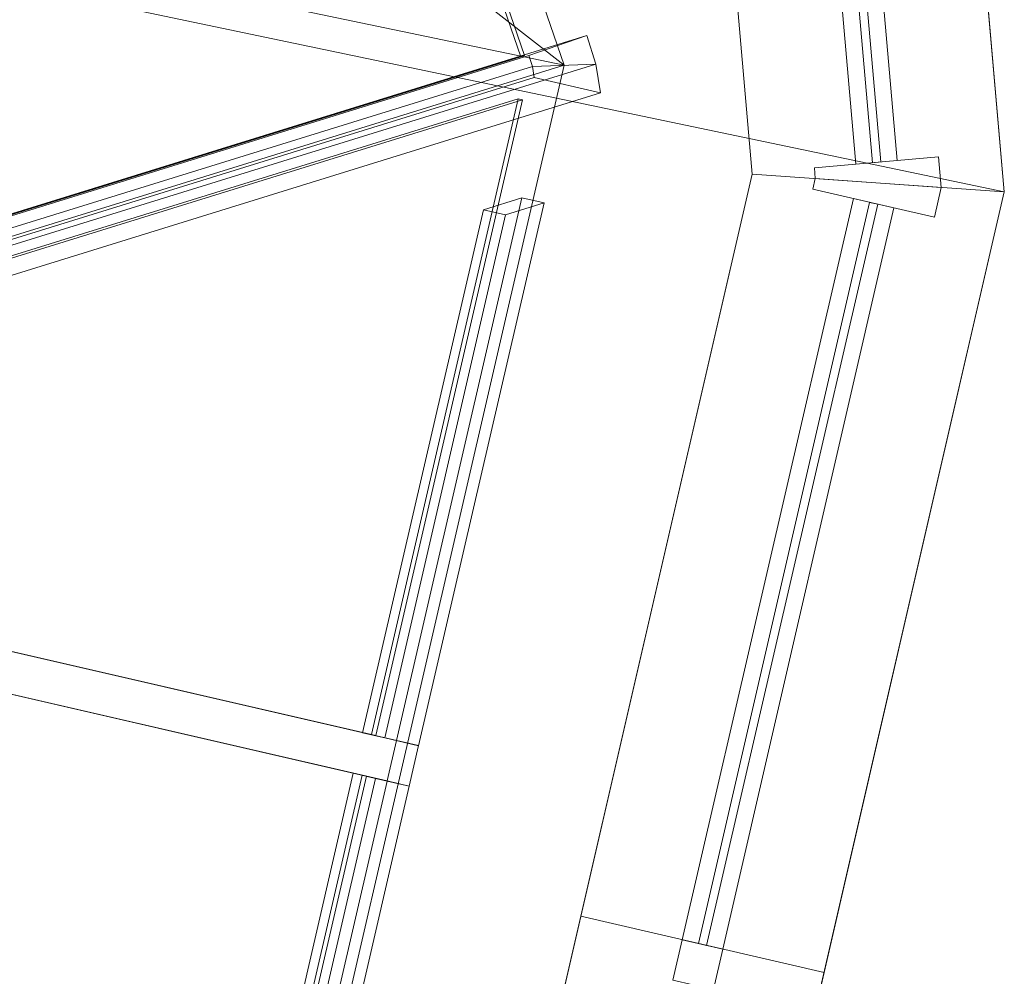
# Model space of a CAD drawing. Header units: millimetres. Extents: x -430348 to -225823, y -86243 to 5084.
# Tile 873 of 1056: x -314118 to -312934, y -59612 to -58461. Entities that reach past the tile are written whole.
import ezdxf

# ---------------------------------------------------------------- set-up
doc = ezdxf.new("R2010")
doc.units = ezdxf.units.MM
for name, color, linetype, lineweight in [('A-GENM', 13, 'Continuous', 9), ('A-GLAZ-CURT', 52, 'Continuous', 9), ('A-GLAZ-CWMG', 51, 'Continuous', 9), ('A-ROOF', 132, 'Continuous', 9), ('A-WALL', 113, 'Continuous', 9)]:
    doc.layers.add(name, color=color, linetype=linetype, lineweight=lineweight)

# ---------------------------------------------------------------- blocks, each defined once
blk = doc.blocks.new('Roofs 16 - Roofs 6-559454-_3D_ Copy 1')
at = {"layer": 'A-GENM'}
mesh = blk.add_polyface(dxfattribs=at)
corners = [(-317061.5, -60571.5, 62170), (-316443.7, -57895.2, 62170), (-315917.3, -57368.9, 62170), (-315212.2, -57153.3, 62170), (-314180.9, -57391.4, 62170), (-313694.2, -57845.2, 62170), (-313463.2, -58516.2, 62170), (-314095.7, -61256.2, 62170)]
mesh.append_faces([[corners[k] for k in face] for face in [(6, 3, 4, 5), (1, 6, 7, 0)]], dxfattribs={"vtx0": -1})
mesh.append_faces([[corners[k] for k in face] for face in [(1, 2, 3, 6)]], dxfattribs={"vtx2": -1, "vtx3": -1})
mesh = blk.add_polyface(dxfattribs=at)
corners = [(-313694.2, -57845.2, 62170), (-314180.9, -57391.4, 62170), (-315141.3, -59036.2, 63159.7)]
mesh.append_faces([[corners[k] for k in face] for face in [(0, 1, 2)]])
mesh = blk.add_polyface(dxfattribs=at)
corners = [(-313463.2, -58516.2, 62170), (-313694.2, -57845.2, 62170), (-315141.3, -59036.2, 63159.7)]
mesh.append_faces([[corners[k] for k in face] for face in [(0, 1, 2)]])
mesh = blk.add_polyface(dxfattribs=at)
corners = [(-314095.7, -61256.2, 62170), (-313463.2, -58516.2, 62170), (-315141.3, -59036.2, 63159.7), (-315574.9, -60914.7, 63159.7)]
mesh.append_faces([[corners[k] for k in face] for face in [(2, 3, 0, 1)]])
blk = doc.blocks.new('System Panel - Glazed-1637370-_3D_ Copy 1')
at = {"layer": 'A-GLAZ-CURT', "transparency": 33554471}
mesh = blk.add_polyface(dxfattribs=at)
corners = [(-392.4, 5), (392.4, 5, 1608.5), (392.4, 5)]
mesh.append_faces([[corners[k] for k in face] for face in [(2, 0, 1)]])
mesh = blk.add_polyface(dxfattribs=at)
corners = [(392.4, -5), (-392.4, -5), (-392.4, 5), (392.4, 5)]
mesh.append_faces([[corners[k] for k in face] for face in [(3, 0, 1, 2)]])
mesh = blk.add_polyface(dxfattribs=at)
corners = [(-392.4, -5), (392.4, -5, 1608.5), (392.4, 5, 1608.5), (-392.4, 5)]
mesh.append_faces([[corners[k] for k in face] for face in [(0, 1, 2, 3)]])
mesh = blk.add_polyface(dxfattribs=at)
corners = [(392.4, -5, 1608.5), (392.4, -5), (392.4, 5), (392.4, 5, 1608.5)]
mesh.append_faces([[corners[k] for k in face] for face in [(0, 1, 2, 3)]])
mesh = blk.add_polyface(dxfattribs=at)
corners = [(-392.4, -5), (392.4, -5), (392.4, -5, 1608.5)]
mesh.append_faces([[corners[k] for k in face] for face in [(0, 1, 2)]])
blk = doc.blocks.new('System Panel - Glazed-1637371-_3D_ Copy 1')
at = {"layer": 'A-GLAZ-CURT', "transparency": 33554471}
mesh = blk.add_polyface(dxfattribs=at)
corners = [(-333.5, 5), (282.2, 5, 1894.6), (333.5, 5)]
mesh.append_faces([[corners[k] for k in face] for face in [(2, 0, 1)]])
mesh = blk.add_polyface(dxfattribs=at)
corners = [(333.5, -5), (-333.5, -5), (-333.5, 5), (333.5, 5)]
mesh.append_faces([[corners[k] for k in face] for face in [(3, 0, 1, 2)]])
mesh = blk.add_polyface(dxfattribs=at)
corners = [(-333.5, -5), (282.2, -5, 1894.6), (282.2, 5, 1894.6), (-333.5, 5)]
mesh.append_faces([[corners[k] for k in face] for face in [(0, 1, 2, 3)]])
mesh = blk.add_polyface(dxfattribs=at)
corners = [(282.2, -5, 1894.6), (333.5, -5), (333.5, 5), (282.2, 5, 1894.6)]
mesh.append_faces([[corners[k] for k in face] for face in [(0, 1, 2, 3)]])
mesh = blk.add_polyface(dxfattribs=at)
corners = [(-333.5, -5), (333.5, -5), (282.2, -5, 1894.6)]
mesh.append_faces([[corners[k] for k in face] for face in [(0, 1, 2)]])
blk = doc.blocks.new('System Panel - Glazed-1637372-_3D_ Copy 1')
at = {"layer": 'A-GLAZ-CURT', "transparency": 33554471}
mesh = blk.add_polyface(dxfattribs=at)
corners = [(-286.9, 5), (74.8, 5, 1815.2), (286.9, 5)]
mesh.append_faces([[corners[k] for k in face] for face in [(2, 0, 1)]])
mesh = blk.add_polyface(dxfattribs=at)
corners = [(74.8, -5, 1815.2), (286.9, -5), (286.9, 5), (74.8, 5, 1815.2)]
mesh.append_faces([[corners[k] for k in face] for face in [(0, 1, 2, 3)]])
mesh = blk.add_polyface(dxfattribs=at)
corners = [(-286.9, -5), (286.9, -5), (74.8, -5, 1815.2)]
mesh.append_faces([[corners[k] for k in face] for face in [(0, 1, 2)]])
blk = doc.blocks.new('Rectangular Mullion - 50mm x 50mm-555647-_3D_ Copy 1')
at = {"layer": 'A-GLAZ-CWMG'}
mesh = blk.add_polyface(dxfattribs=at)
corners = [(0, 25, -709.7), (0, -25, -709.7), (-50, -25, -709.7), (-50, 25, -709.7)]
mesh.append_faces([[corners[k] for k in face] for face in [(0, 1, 2, 3)]])
mesh = blk.add_polyface(dxfattribs=at)
corners = [(-50, 25, -151.4), (0, 25, -150.1), (0, 25, -709.7), (-50, 25, -709.7)]
mesh.append_faces([[corners[k] for k in face] for face in [(0, 1, 2, 3)]])
mesh = blk.add_polyface(dxfattribs=at)
corners = [(-50, -25, -151.4), (-50, 25, -151.4), (-50, 25, -709.7), (-50, -25, -709.7)]
mesh.append_faces([[corners[k] for k in face] for face in [(3, 0, 1, 2)]])
mesh = blk.add_polyface(dxfattribs=at)
corners = [(0, 25, -150.1), (-50, 25, -151.4), (-50, -25, -151.4), (0, -25, -150.1)]
mesh.append_faces([[corners[k] for k in face] for face in [(1, 2, 3, 0)]])
mesh = blk.add_polyface(dxfattribs=at)
corners = [(0, 25, -150.1), (0, -25, -150.1), (0, -25, -709.7), (0, 25, -709.7)]
mesh.append_faces([[corners[k] for k in face] for face in [(0, 1, 2, 3)]])
mesh = blk.add_polyface(dxfattribs=at)
corners = [(0, -25, -150.1), (-50, -25, -151.4), (-50, -25, -709.7), (0, -25, -709.7)]
mesh.append_faces([[corners[k] for k in face] for face in [(3, 0, 1, 2)]])
blk = doc.blocks.new('Rectangular Mullion - 50mm x 50mm-340588-_3D_ Copy 1')
at = {"layer": 'A-GLAZ-CWMG'}
mesh = blk.add_polyface(dxfattribs=at)
corners = [(0, 25), (-50, 25), (-50, -25), (0, -25)]
mesh.append_faces([[corners[k] for k in face] for face in [(2, 3, 0, 1)]])
mesh = blk.add_polyface(dxfattribs=at)
corners = [(0, 25, -600), (0, -25, -600), (-50, -25, -600), (-50, 25, -600)]
mesh.append_faces([[corners[k] for k in face] for face in [(0, 1, 2, 3)]])
mesh = blk.add_polyface(dxfattribs=at)
corners = [(-50, 25), (0, 25), (0, 25, -600), (-50, 25, -600)]
mesh.append_faces([[corners[k] for k in face] for face in [(3, 0, 1, 2)]])
mesh = blk.add_polyface(dxfattribs=at)
corners = [(-50, -25), (-50, 25), (-50, 25, -600), (-50, -25, -600)]
mesh.append_faces([[corners[k] for k in face] for face in [(3, 0, 1, 2)]])
mesh = blk.add_polyface(dxfattribs=at)
corners = [(0, 25), (0, -25), (0, -25, -600), (0, 25, -600)]
mesh.append_faces([[corners[k] for k in face] for face in [(3, 0, 1, 2)]])
mesh = blk.add_polyface(dxfattribs=at)
corners = [(0, -25), (-50, -25), (-50, -25, -600), (0, -25, -600)]
mesh.append_faces([[corners[k] for k in face] for face in [(3, 0, 1, 2)]])
blk = doc.blocks.new('System Panel - Glazed-1637376-_3D_ Copy 1')
at = {"layer": 'A-GLAZ-CURT', "transparency": 33554471}
mesh = blk.add_polyface(dxfattribs=at)
corners = [(-300, 5), (-300, 5, 1711), (-299.4, 5, 1712.2), (300, 5, 1712.2), (300, 5)]
mesh.append_faces([[corners[k] for k in face] for face in [(1, 4, 0)]], dxfattribs={"vtx0": -1})
mesh.append_faces([[corners[k] for k in face] for face in [(3, 4, 1, 2)]], dxfattribs={"vtx1": -1})
mesh = blk.add_polyface(dxfattribs=at)
corners = [(300, -5), (-300, -5), (-300, 5), (300, 5)]
mesh.append_faces([[corners[k] for k in face] for face in [(0, 1, 2, 3)]])
mesh = blk.add_polyface(dxfattribs=at)
corners = [(-300, -5), (-300, -5, 1711), (-300, 5, 1711), (-300, 5)]
mesh.append_faces([[corners[k] for k in face] for face in [(3, 0, 1, 2)]])
mesh = blk.add_polyface(dxfattribs=at)
corners = [(-300, -5), (300, -5), (300, -5, 1712.2), (-299.4, -5, 1712.2), (-300, -5, 1711)]
mesh.append_faces([[corners[k] for k in face] for face in [(4, 0, 1), (2, 3, 4, 1)]], dxfattribs={"vtx2": -1})
blk = doc.blocks.new('Rectangular Mullion - 50mm x 50mm-555655-_3D_ Copy 1')
at = {"layer": 'A-GLAZ-CWMG'}
mesh = blk.add_polyface(dxfattribs=at)
corners = [(0, 25), (-50, 25), (-50, -25), (0, -25)]
mesh.append_faces([[corners[k] for k in face] for face in [(2, 3, 0, 1)]])
mesh = blk.add_polyface(dxfattribs=at)
corners = [(-50, 25), (0, 25), (0, 25, -670.1), (-50, 25, -645.7)]
mesh.append_faces([[corners[k] for k in face] for face in [(3, 0, 1, 2)]])
mesh = blk.add_polyface(dxfattribs=at)
corners = [(-50, -25), (-50, 25), (-50, 25, -645.7), (-50, -25, -645.7)]
mesh.append_faces([[corners[k] for k in face] for face in [(0, 1, 2, 3)]])
mesh = blk.add_polyface(dxfattribs=at)
corners = [(0, 25, -670.1), (0, -25, -670.1), (-50, -25, -645.7), (-50, 25, -645.7)]
mesh.append_faces([[corners[k] for k in face] for face in [(2, 3, 0, 1)]])
mesh = blk.add_polyface(dxfattribs=at)
corners = [(0, 25), (0, -25), (0, -25, -670.1), (0, 25, -670.1)]
mesh.append_faces([[corners[k] for k in face] for face in [(3, 0, 1, 2)]])
mesh = blk.add_polyface(dxfattribs=at)
corners = [(0, -25), (-50, -25), (-50, -25, -645.7), (0, -25, -670.1)]
mesh.append_faces([[corners[k] for k in face] for face in [(0, 1, 2, 3)]])
blk = doc.blocks.new('Rectangular Mullion - 50mm x 50mm-555658-_3D_ Copy 1')
at = {"layer": 'A-GLAZ-CWMG'}
mesh = blk.add_polyface(dxfattribs=at)
corners = [(25, 25, -1766.8), (25, -25, -1766.8), (-25, -25, -1766.8), (-25, 25, -1766.8)]
mesh.append_faces([[corners[k] for k in face] for face in [(0, 1, 2, 3)]])
mesh = blk.add_polyface(dxfattribs=at)
corners = [(-25, 25, -393.3), (25, 25, -290.8), (25, 25, -1766.8), (-25, 25, -1766.8)]
mesh.append_faces([[corners[k] for k in face] for face in [(0, 1, 2, 3)]])
mesh = blk.add_polyface(dxfattribs=at)
corners = [(-25, -25, -393.3), (-25, 25, -393.3), (-25, 25, -1766.8), (-25, -25, -1766.8)]
mesh.append_faces([[corners[k] for k in face] for face in [(3, 0, 1, 2)]])
mesh = blk.add_polyface(dxfattribs=at)
corners = [(25, 25, -290.8), (25, -25, -290.8), (25, -25, -1766.8), (25, 25, -1766.8)]
mesh.append_faces([[corners[k] for k in face] for face in [(3, 0, 1, 2)]])
mesh = blk.add_polyface(dxfattribs=at)
corners = [(25, -25, -290.8), (-25, -25, -393.3), (-25, -25, -1766.8), (25, -25, -1766.8)]
mesh.append_faces([[corners[k] for k in face] for face in [(3, 0, 1, 2)]])
blk = doc.blocks.new('Rectangular Mullion - 50mm x 50mm-555682-_3D_ Copy 1')
at = {"layer": 'A-GLAZ-CWMG'}
mesh = blk.add_polyface(dxfattribs=at)
corners = [(-50, 25, -641.7), (0, 25, -487.2), (0, 25, -2119.4), (-50, 25, -2063.3)]
mesh.append_faces([[corners[k] for k in face] for face in [(0, 1, 2, 3)]])
mesh = blk.add_polyface(dxfattribs=at)
corners = [(-50, -25, -641.7), (-50, 25, -641.7), (-50, 25, -2063.3), (-50, -25, -2063.3)]
mesh.append_faces([[corners[k] for k in face] for face in [(3, 0, 1, 2)]])
mesh = blk.add_polyface(dxfattribs=at)
corners = [(0, 25, -487.2), (0, -25, -487.2), (0, -25, -2119.4), (0, 25, -2119.4)]
mesh.append_faces([[corners[k] for k in face] for face in [(3, 0, 1, 2)]])
mesh = blk.add_polyface(dxfattribs=at)
corners = [(0, -25, -487.2), (-50, -25, -641.7), (-50, -25, -2063.3), (0, -25, -2119.4)]
mesh.append_faces([[corners[k] for k in face] for face in [(3, 0, 1, 2)]])
blk = doc.blocks.new('L Corner Mullion - L Mullion 1-555684-_3D_ Copy 1')
at = {"layer": 'A-GLAZ-CWMG'}
mesh = blk.add_polyface(dxfattribs=at)
corners = [(2.2, -79, -2016.4), (-11.1, -75, -2016.4), (-25, -75, -2016.4), (-25, 75, -2016.4), (11.1, 75, -2016.4), (45.6, 64.6, -2016.4)]
mesh.append_faces([[corners[k] for k in face] for face in [(1, 4, 5, 0)]], dxfattribs={"vtx0": -1})
mesh.append_faces([[corners[k] for k in face] for face in [(1, 2, 3, 4)]], dxfattribs={"vtx3": -1})
mesh = blk.add_polyface(dxfattribs=at)
corners = [(-25, 75), (11.1, 75), (11.1, 75, -2016.4), (-25, 75, -2016.4)]
mesh.append_faces([[corners[k] for k in face] for face in [(3, 0, 1, 2)]])
mesh = blk.add_polyface(dxfattribs=at)
corners = [(-25, -75), (-25, 75), (-25, 75, -2016.4), (-25, -75, -2016.4)]
mesh.append_faces([[corners[k] for k in face] for face in [(3, 0, 1, 2)]])
mesh = blk.add_polyface(dxfattribs=at)
corners = [(11.1, 75), (45.6, 64.6), (45.6, 64.6, -2016.4), (11.1, 75, -2016.4)]
mesh.append_faces([[corners[k] for k in face] for face in [(3, 0, 1, 2)]])
mesh = blk.add_polyface(dxfattribs=at)
corners = [(45.6, 64.6), (2.2, -79), (2.2, -79, -2016.4), (45.6, 64.6, -2016.4)]
mesh.append_faces([[corners[k] for k in face] for face in [(0, 1, 2, 3)]])
mesh = blk.add_polyface(dxfattribs=at)
corners = [(-11.1, -75), (-25, -75), (-25, -75, -2016.4), (-11.1, -75, -2016.4)]
mesh.append_faces([[corners[k] for k in face] for face in [(0, 1, 2, 3)]])
mesh = blk.add_polyface(dxfattribs=at)
corners = [(2.2, -79), (-11.1, -75), (-11.1, -75, -2016.4), (2.2, -79, -2016.4)]
mesh.append_faces([[corners[k] for k in face] for face in [(0, 1, 2, 3)]])
blk = doc.blocks.new('System Panel - Glazed-1638169-_3D_ Copy 1')
at = {"layer": 'A-GLAZ-CURT', "transparency": 33554471}
mesh = blk.add_polyface(dxfattribs=at)
corners = [(-425.7, 5), (-425.7, 5, 1350), (425.7, 5, 1350), (425.7, 5)]
mesh.append_faces([[corners[k] for k in face] for face in [(1, 2, 3, 0)]])
mesh = blk.add_polyface(dxfattribs=at)
corners = [(425.7, -5), (-425.7, -5), (-425.7, 5), (425.7, 5)]
mesh.append_faces([[corners[k] for k in face] for face in [(0, 1, 2, 3)]])
mesh = blk.add_polyface(dxfattribs=at)
corners = [(-425.7, -5, 1350), (425.7, -5, 1350), (425.7, 5, 1350), (-425.7, 5, 1350)]
mesh.append_faces([[corners[k] for k in face] for face in [(0, 1, 2, 3)]])
mesh = blk.add_polyface(dxfattribs=at)
corners = [(-425.7, -5), (-425.7, -5, 1350), (-425.7, 5, 1350), (-425.7, 5)]
mesh.append_faces([[corners[k] for k in face] for face in [(0, 1, 2, 3)]])
mesh = blk.add_polyface(dxfattribs=at)
corners = [(425.7, -5, 1350), (425.7, -5), (425.7, 5), (425.7, 5, 1350)]
mesh.append_faces([[corners[k] for k in face] for face in [(0, 1, 2, 3)]])
mesh = blk.add_polyface(dxfattribs=at)
corners = [(-425.7, -5), (425.7, -5), (425.7, -5, 1350), (-425.7, -5, 1350)]
mesh.append_faces([[corners[k] for k in face] for face in [(2, 3, 0, 1)]])
blk = doc.blocks.new('System Panel - Glazed-1637395-_3D_ Copy 1')
at = {"layer": 'A-GLAZ-CURT', "transparency": 33554471}
mesh = blk.add_polyface(dxfattribs=at)
corners = [(-457.5, 5), (-457.5, 5, 1350), (457.5, 5, 1350), (457.5, 5)]
mesh.append_faces([[corners[k] for k in face] for face in [(1, 2, 3, 0)]])
mesh = blk.add_polyface(dxfattribs=at)
corners = [(457.5, -5), (-457.5, -5), (-457.5, 5), (457.5, 5)]
mesh.append_faces([[corners[k] for k in face] for face in [(3, 0, 1, 2)]])
mesh = blk.add_polyface(dxfattribs=at)
corners = [(-457.5, -5, 1350), (457.5, -5, 1350), (457.5, 5, 1350), (-457.5, 5, 1350)]
mesh.append_faces([[corners[k] for k in face] for face in [(3, 0, 1, 2)]])
mesh = blk.add_polyface(dxfattribs=at)
corners = [(-457.5, -5), (-457.5, -5, 1350), (-457.5, 5, 1350), (-457.5, 5)]
mesh.append_faces([[corners[k] for k in face] for face in [(0, 1, 2, 3)]])
mesh = blk.add_polyface(dxfattribs=at)
corners = [(457.5, -5, 1350), (457.5, -5), (457.5, 5), (457.5, 5, 1350)]
mesh.append_faces([[corners[k] for k in face] for face in [(0, 1, 2, 3)]])
mesh = blk.add_polyface(dxfattribs=at)
corners = [(-457.5, -5), (457.5, -5), (457.5, -5, 1350), (-457.5, -5, 1350)]
mesh.append_faces([[corners[k] for k in face] for face in [(3, 0, 1, 2)]])
blk = doc.blocks.new('Rectangular Mullion - 50mm x 50mm-1637393-_3D_ Copy 1')
at = {"layer": 'A-GLAZ-CWMG'}
mesh = blk.add_polyface(dxfattribs=at)
corners = [(0, 25), (-50, 25), (-50, -25), (0, -25)]
mesh.append_faces([[corners[k] for k in face] for face in [(2, 3, 0, 1)]])
mesh = blk.add_polyface(dxfattribs=at)
corners = [(0, 25, -915), (0, -25, -915), (-50, -25, -915), (-50, 25, -915)]
mesh.append_faces([[corners[k] for k in face] for face in [(0, 1, 2, 3)]])
mesh = blk.add_polyface(dxfattribs=at)
corners = [(-50, 25), (0, 25), (0, 25, -915), (-50, 25, -915)]
mesh.append_faces([[corners[k] for k in face] for face in [(0, 1, 2, 3)]])
mesh = blk.add_polyface(dxfattribs=at)
corners = [(-50, -25), (-50, 25), (-50, 25, -915), (-50, -25, -915)]
mesh.append_faces([[corners[k] for k in face] for face in [(3, 0, 1, 2)]])
mesh = blk.add_polyface(dxfattribs=at)
corners = [(0, 25), (0, -25), (0, -25, -915), (0, 25, -915)]
mesh.append_faces([[corners[k] for k in face] for face in [(3, 0, 1, 2)]])
mesh = blk.add_polyface(dxfattribs=at)
corners = [(0, -25), (-50, -25), (-50, -25, -915), (0, -25, -915)]
mesh.append_faces([[corners[k] for k in face] for face in [(0, 1, 2, 3)]])
blk = doc.blocks.new('Rectangular Mullion - 50mm x 50mm-1638655-_3D_ Copy 1')
at = {"layer": 'A-GLAZ-CWMG'}
mesh = blk.add_polyface(dxfattribs=at)
corners = [(0, 25), (-50, 25), (-50, -25), (0, -25)]
mesh.append_faces([[corners[k] for k in face] for face in [(2, 3, 0, 1)]])
mesh = blk.add_polyface(dxfattribs=at)
corners = [(-50, 25), (0, 25), (0, 25, -842.5), (-50, 25, -842.5)]
mesh.append_faces([[corners[k] for k in face] for face in [(0, 1, 2, 3)]])
mesh = blk.add_polyface(dxfattribs=at)
corners = [(-50, -25), (-50, 25), (-50, 25, -842.5), (-50, -25, -860.2)]
mesh.append_faces([[corners[k] for k in face] for face in [(0, 1, 2, 3)]])
mesh = blk.add_polyface(dxfattribs=at)
corners = [(0, 25, -842.5), (0, -25, -860.2), (-50, -25, -860.2), (-50, 25, -842.5)]
mesh.append_faces([[corners[k] for k in face] for face in [(1, 2, 3, 0)]])
mesh = blk.add_polyface(dxfattribs=at)
corners = [(0, 25), (0, -25), (0, -25, -860.2), (0, 25, -842.5)]
mesh.append_faces([[corners[k] for k in face] for face in [(3, 0, 1, 2)]])
mesh = blk.add_polyface(dxfattribs=at)
corners = [(0, -25), (-50, -25), (-50, -25, -860.2), (0, -25, -860.2)]
mesh.append_faces([[corners[k] for k in face] for face in [(3, 0, 1, 2)]])
blk = doc.blocks.new('L Corner Mullion - L Mullion 1-555710-_3D_ Copy 1')
at = {"layer": 'A-GLAZ-CWMG'}
mesh = blk.add_polyface(dxfattribs=at)
corners = [(47, -63.6), (0.6, 79.1), (-11.9, 75), (-25, 75), (-25, -75), (11.9, -75)]
mesh.append_faces([[corners[k] for k in face] for face in [(0, 1, 2, 5)]], dxfattribs={"vtx2": -1})
mesh.append_faces([[corners[k] for k in face] for face in [(2, 3, 4, 5)]], dxfattribs={"vtx3": -1})
mesh = blk.add_polyface(dxfattribs=at)
corners = [(47, -63.6, -1450), (11.9, -75, -1450), (-25, -75, -1450), (-25, 75, -1450), (-11.9, 75, -1450), (0.6, 79.1, -1450)]
mesh.append_faces([[corners[k] for k in face] for face in [(2, 3, 4, 1)]], dxfattribs={"vtx2": -1})
mesh.append_faces([[corners[k] for k in face] for face in [(4, 5, 0, 1)]], dxfattribs={"vtx3": -1})
mesh = blk.add_polyface(dxfattribs=at)
corners = [(-25, 75), (-11.9, 75), (-11.9, 75, -1450), (-25, 75, -1450)]
mesh.append_faces([[corners[k] for k in face] for face in [(0, 1, 2, 3)]])
mesh = blk.add_polyface(dxfattribs=at)
corners = [(-25, -75), (-25, 75), (-25, 75, -1450), (-25, -75, -1450)]
mesh.append_faces([[corners[k] for k in face] for face in [(3, 0, 1, 2)]])
mesh = blk.add_polyface(dxfattribs=at)
corners = [(-11.9, 75), (0.6, 79.1), (0.6, 79.1, -1450), (-11.9, 75, -1450)]
mesh.append_faces([[corners[k] for k in face] for face in [(0, 1, 2, 3)]])
mesh = blk.add_polyface(dxfattribs=at)
corners = [(0.6, 79.1), (47, -63.6), (47, -63.6, -1450), (0.6, 79.1, -1450)]
mesh.append_faces([[corners[k] for k in face] for face in [(3, 0, 1, 2)]])
mesh = blk.add_polyface(dxfattribs=at)
corners = [(47, -63.6), (11.9, -75), (11.9, -75, -1450), (47, -63.6, -1450)]
mesh.append_faces([[corners[k] for k in face] for face in [(0, 1, 2, 3)]])
mesh = blk.add_polyface(dxfattribs=at)
corners = [(11.9, -75), (-25, -75), (-25, -75, -1450), (11.9, -75, -1450)]
mesh.append_faces([[corners[k] for k in face] for face in [(3, 0, 1, 2)]])
blk = doc.blocks.new('Rectangular Mullion - 50mm x 50mm-1638657-_3D_ Copy 1')
at = {"layer": 'A-GLAZ-CWMG'}
mesh = blk.add_polyface(dxfattribs=at)
corners = [(0, 25, -851.3), (0, -25, -851.3), (-50, -25, -851.3), (-50, 25, -851.3)]
mesh.append_faces([[corners[k] for k in face] for face in [(0, 1, 2, 3)]])
mesh = blk.add_polyface(dxfattribs=at)
corners = [(-50, 25, -8.9), (0, 25, -8.9), (0, 25, -851.3), (-50, 25, -851.3)]
mesh.append_faces([[corners[k] for k in face] for face in [(0, 1, 2, 3)]])
mesh = blk.add_polyface(dxfattribs=at)
corners = [(-50, -25, 8.9), (-50, 25, -8.9), (-50, 25, -851.3), (-50, -25, -851.3)]
mesh.append_faces([[corners[k] for k in face] for face in [(3, 0, 1, 2)]])
mesh = blk.add_polyface(dxfattribs=at)
corners = [(0, 25, -8.9), (-50, 25, -8.9), (-50, -25, 8.9), (0, -25, 8.9)]
mesh.append_faces([[corners[k] for k in face] for face in [(1, 2, 3, 0)]])
mesh = blk.add_polyface(dxfattribs=at)
corners = [(0, 25, -8.9), (0, -25, 8.9), (0, -25, -851.3), (0, 25, -851.3)]
mesh.append_faces([[corners[k] for k in face] for face in [(0, 1, 2, 3)]])
mesh = blk.add_polyface(dxfattribs=at)
corners = [(0, -25, 8.9), (-50, -25, 8.9), (-50, -25, -851.3), (0, -25, -851.3)]
mesh.append_faces([[corners[k] for k in face] for face in [(0, 1, 2, 3)]])
blk = doc.blocks.new('Rectangular Mullion - 50mm x 50mm-1637394-_3D_ Copy 1')
at = {"layer": 'A-GLAZ-CWMG'}
mesh = blk.add_polyface(dxfattribs=at)
corners = [(0, 25), (-50, 25), (-50, -25), (0, -25)]
mesh.append_faces([[corners[k] for k in face] for face in [(3, 0, 1, 2)]])
mesh = blk.add_polyface(dxfattribs=at)
corners = [(0, 25, -915), (0, -25, -915), (-50, -25, -915), (-50, 25, -915)]
mesh.append_faces([[corners[k] for k in face] for face in [(3, 0, 1, 2)]])
mesh = blk.add_polyface(dxfattribs=at)
corners = [(-50, 25), (0, 25), (0, 25, -915), (-50, 25, -915)]
mesh.append_faces([[corners[k] for k in face] for face in [(0, 1, 2, 3)]])
mesh = blk.add_polyface(dxfattribs=at)
corners = [(-50, -25), (-50, 25), (-50, 25, -915), (-50, -25, -915)]
mesh.append_faces([[corners[k] for k in face] for face in [(0, 1, 2, 3)]])
mesh = blk.add_polyface(dxfattribs=at)
corners = [(0, 25), (0, -25), (0, -25, -915), (0, 25, -915)]
mesh.append_faces([[corners[k] for k in face] for face in [(0, 1, 2, 3)]])
mesh = blk.add_polyface(dxfattribs=at)
corners = [(0, -25), (-50, -25), (-50, -25, -915), (0, -25, -915)]
mesh.append_faces([[corners[k] for k in face] for face in [(0, 1, 2, 3)]])
blk = doc.blocks.new('Rectangular Mullion - 50mm x 50mm-555720-_3D_ Copy 1')
at = {"layer": 'A-GLAZ-CWMG'}
mesh = blk.add_polyface(dxfattribs=at)
corners = [(0, 25), (-50, 25), (-50, -25), (0, -25)]
mesh.append_faces([[corners[k] for k in face] for face in [(2, 3, 0, 1)]])
mesh = blk.add_polyface(dxfattribs=at)
corners = [(0, 25, -2081.6), (0, -25, -2081.6), (-50, -25, -2081.6), (-50, 25, -2081.6)]
mesh.append_faces([[corners[k] for k in face] for face in [(0, 1, 2, 3)]])
mesh = blk.add_polyface(dxfattribs=at)
corners = [(-50, 25), (0, 25), (0, 25, -2081.6), (-50, 25, -2081.6)]
mesh.append_faces([[corners[k] for k in face] for face in [(0, 1, 2, 3)]])
mesh = blk.add_polyface(dxfattribs=at)
corners = [(-50, -25), (-50, 25), (-50, 25, -2081.6), (-50, -25, -2081.6)]
mesh.append_faces([[corners[k] for k in face] for face in [(0, 1, 2, 3)]])
mesh = blk.add_polyface(dxfattribs=at)
corners = [(0, 25), (0, -25), (0, -25, -2081.6), (0, 25, -2081.6)]
mesh.append_faces([[corners[k] for k in face] for face in [(0, 1, 2, 3)]])
mesh = blk.add_polyface(dxfattribs=at)
corners = [(0, -25), (-50, -25), (-50, -25, -2081.6), (0, -25, -2081.6)]
mesh.append_faces([[corners[k] for k in face] for face in [(0, 1, 2, 3)]])

msp = doc.modelspace()

# ---------------------------------------------------------------- block references
at = {"layer": 'A-GENM'}
msp.add_blockref('Roofs 16 - Roofs 6-559454-_3D_ Copy 1', (0, 0), dxfattribs=at)
at = {"layer": 'A-GLAZ-CURT', "transparency": 33554471, "extrusion": (-0.601934, -0.645495, 0.470119)}
msp.add_blockref('System Panel - Glazed-1637372-_3D_ Copy 1', (-190314.2, -65594, 255439.2), dxfattribs=at)
at = {"layer": 'A-GLAZ-CURT', "transparency": 33554471}
for name, p, rotation in [('System Panel - Glazed-1638169-_3D_ Copy 1', (-313124.6, -58209, 60505.5), 274.9999999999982), ('System Panel - Glazed-1637395-_3D_ Copy 1', (-313193.9, -59128.1, 60505.5), 257.0000000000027)]:
    msp.add_blockref(name, p, dxfattribs=dict(at, rotation=rotation))
at = {"layer": 'A-GLAZ-CURT', "transparency": 33554471, "extrusion": (-0.823708, -0.283625, 0.49098)}
msp.add_blockref('System Panel - Glazed-1637371-_3D_ Copy 1', (-47085.4, -100712.4, 305373), dxfattribs=at)
at = {"layer": 'A-GLAZ-CURT', "transparency": 33554471, "extrusion": (-0.816247, 0.188446, 0.546103)}
for name, p in [('System Panel - Glazed-1637370-_3D_ Copy 1', (127974.9, -107526.4, 278837.6)), ('System Panel - Glazed-1637376-_3D_ Copy 1', (128717.3, -107526.4, 278837.6))]:
    msp.add_blockref(name, p, dxfattribs=at)
at = {"layer": 'A-GLAZ-CWMG', "extrusion": (-0.087156, 0.996195, 0), "rotation": 270}
msp.add_blockref('Rectangular Mullion - 50mm x 50mm-1638657-_3D_ Copy 1', (317006.3, 60455.5, -30271.2), dxfattribs=at)
at = {"layer": 'A-GLAZ-CWMG', "extrusion": (0.087156, -0.996195, 0), "rotation": 90}
msp.add_blockref('Rectangular Mullion - 50mm x 50mm-1638655-_3D_ Copy 1', (-317006.3, 61905.5, 31122.5), dxfattribs=at)
at = {"layer": 'A-GLAZ-CWMG', "extrusion": (-0.682756, -0.56197, 0.466942), "rotation": 3.537897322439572}
msp.add_blockref('Rectangular Mullion - 50mm x 50mm-555682-_3D_ Copy 1', (-154692.3, -75283.3, 277832.9), dxfattribs=at)
at = {"layer": 'A-GLAZ-CWMG', "extrusion": (0.325568, -0.945519, 0), "rotation": 330.5949561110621}
msp.add_blockref('Rectangular Mullion - 50mm x 50mm-555647-_3D_ Copy 1', (-315436.3, 62170, -46725.4), dxfattribs=at)
at = {"layer": 'A-GLAZ-CWMG', "extrusion": (-0.832228, -0.257899, 0.4908), "rotation": 0.8749909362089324}
msp.add_blockref('L Corner Mullion - L Mullion 1-555684-_3D_ Copy 1', (-36891.9, -101287.5, 308493.5), dxfattribs=at)
at = {"layer": 'A-GLAZ-CWMG', "extrusion": (0, 0, -1), "rotation": 265.0000000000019}
msp.add_blockref('L Corner Mullion - L Mullion 1-555710-_3D_ Copy 1', (313085.4, -58657.9, -60455.5), dxfattribs=at)
at = {"layer": 'A-GLAZ-CWMG', "extrusion": (-0.224951, -0.97437, 0)}
for name, p, rotation in [('Rectangular Mullion - 50mm x 50mm-555655-_3D_ Copy 1', (-292265.8, 62170, 128367.3), 326.8999182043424), ('Rectangular Mullion - 50mm x 50mm-1637394-_3D_ Copy 1', (-291865.8, 61905.5, 128523.4), 90), ('Rectangular Mullion - 50mm x 50mm-340588-_3D_ Copy 1', (-292265.8, 62170, 129017.3), 326.8999182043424)]:
    msp.add_blockref(name, p, dxfattribs=dict(at, rotation=rotation))
at = {"layer": 'A-GLAZ-CWMG', "extrusion": (0.224951, 0.97437, 0), "rotation": 270}
msp.add_blockref('Rectangular Mullion - 50mm x 50mm-1637393-_3D_ Copy 1', (291865.8, 60455.5, -127608.4), dxfattribs=at)
at = {"layer": 'A-GLAZ-CWMG', "extrusion": (-0.816247, 0.188446, 0.546103)}
msp.add_blockref('Rectangular Mullion - 50mm x 50mm-555658-_3D_ Copy 1', (128392.3, -107526.4, 280554.3), dxfattribs=at)
at = {"layer": 'A-GLAZ-CWMG', "rotation": 77.00000000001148}
msp.add_blockref('Rectangular Mullion - 50mm x 50mm-555720-_3D_ Copy 1', (-313296.8, -59573.8, 61905.5), dxfattribs=at)

# ---------------------------------------------------------------- meshes
at = {"layer": 'A-ROOF'}
mesh = msp.add_polyface(dxfattribs=at)
corners = [(-312933.9, -58668.5, 61905.5), (-313559.8, -61379.9, 61905.5), (-317597.4, -60447.7, 61905.5), (-316990.5, -57819.1, 61905.5), (-316440.8, -56904.1, 61905.5), (-315412, -56529.6, 61905.5), (-313807.8, -56899.9, 61905.5), (-313016.9, -57718.9, 61905.5)]
mesh.append_faces([[corners[k] for k in face] for face in [(0, 3, 6, 7)]], dxfattribs={"vtx0": -1, "vtx1": -1})
mesh.append_faces([[corners[k] for k in face] for face in [(5, 6, 3, 4)]], dxfattribs={"vtx1": -1})
mesh.append_faces([[corners[k] for k in face] for face in [(1, 2, 3, 0)]], dxfattribs={"vtx2": -1})
mesh = msp.add_polyface(dxfattribs=at)
corners = [(-313559.8, -61379.9, 62055.5), (-312933.9, -58668.5, 62055.5), (-313016.9, -57718.9, 62055.5), (-313807.8, -56899.9, 62055.5), (-315412, -56529.6, 62055.5), (-316440.8, -56904.1, 62055.5), (-316990.5, -57819.1, 62055.5), (-317597.4, -60447.7, 62055.5)]
mesh.append_faces([[corners[k] for k in face] for face in [(6, 3, 4, 5)]], dxfattribs={"vtx0": -1})
mesh.append_faces([[corners[k] for k in face] for face in [(3, 6, 1, 2)]], dxfattribs={"vtx0": -1, "vtx1": -1})
mesh.append_faces([[corners[k] for k in face] for face in [(6, 7, 0, 1)]], dxfattribs={"vtx3": -1})
mesh = msp.add_polyface(dxfattribs=at)
corners = [(-313016.9, -57718.9, 62055.5), (-312933.9, -58668.5, 62055.5), (-312933.9, -58668.5, 61905.5), (-313016.9, -57718.9, 61905.5)]
mesh.append_faces([[corners[k] for k in face] for face in [(0, 1, 2, 3)]])
mesh = msp.add_polyface(dxfattribs=at)
corners = [(-312933.9, -58668.5, 62055.5), (-313559.8, -61379.9, 62055.5), (-313559.8, -61379.9, 61905.5), (-312933.9, -58668.5, 61905.5)]
mesh.append_faces([[corners[k] for k in face] for face in [(1, 2, 3, 0)]])
at = {"layer": 'A-WALL'}
mesh = msp.add_polyface(dxfattribs=at)
corners = [(-313306.5, -57850.9, 59055.2), (-313236.9, -58647.3, 59055.2), (-313236.9, -58647.3, 60455.5), (-313306.5, -57850.9, 60455.5)]
mesh.append_faces([[corners[k] for k in face] for face in [(3, 0, 1, 2)]])
mesh = msp.add_polyface(dxfattribs=at)
corners = [(-313236.9, -58647.3, 59055.2), (-313306.5, -57850.9, 59055.2), (-312975.4, -58193.8, 59055.2), (-312933.9, -58668.5, 59055.2)]
mesh.append_faces([[corners[k] for k in face] for face in [(0, 1, 2, 3)]])
mesh = msp.add_polyface(dxfattribs=at)
corners = [(-313306.5, -57850.9, 60455.5), (-313236.9, -58647.3, 60455.5), (-312933.9, -58668.5, 60455.5), (-312975.4, -58193.8, 60455.5)]
mesh.append_faces([[corners[k] for k in face] for face in [(3, 0, 1, 2)]])
mesh = msp.add_polyface(dxfattribs=at)
corners = [(-312975.4, -58193.8, 59055.2), (-312975.4, -58193.8, 60455.5), (-312933.9, -58668.5, 60455.5), (-312933.9, -58668.5, 59055.2)]
mesh.append_faces([[corners[k] for k in face] for face in [(1, 2, 3, 0)]])
mesh = msp.add_polyface(dxfattribs=at)
corners = [(-313236.9, -58647.3, 59055.2), (-313852.1, -61312.4, 59055.2), (-313852.1, -61312.4, 60455.5), (-313649.5, -60434.9, 60455.5), (-313649.5, -60434.9, 59823.9), (-313443, -59540.1, 59823.9), (-313443, -59540.1, 60455.5), (-313236.9, -58647.3, 60455.5)]
mesh.append_faces([[corners[k] for k in face] for face in [(4, 1, 2, 3)]], dxfattribs={"vtx0": -1})
mesh.append_faces([[corners[k] for k in face] for face in [(5, 0, 1, 4)]], dxfattribs={"vtx0": -1, "vtx2": -1})
mesh.append_faces([[corners[k] for k in face] for face in [(7, 0, 5, 6)]], dxfattribs={"vtx1": -1})
mesh = msp.add_polyface(dxfattribs=at)
corners = [(-312933.9, -58668.5, 59055.2), (-313559.8, -61379.9, 59055.2), (-313852.1, -61312.4, 59055.2), (-313236.9, -58647.3, 59055.2)]
mesh.append_faces([[corners[k] for k in face] for face in [(3, 0, 1, 2)]])
mesh = msp.add_polyface(dxfattribs=at)
corners = [(-313852.1, -61312.4, 60455.5), (-313559.8, -61379.9, 60455.5), (-313357.2, -60502.4, 60455.5), (-313649.5, -60434.9, 60455.5), (-312933.9, -58668.5, 60455.5), (-313236.9, -58647.3, 60455.5), (-313443, -59540.1, 60455.5), (-313150.6, -59607.6, 60455.5)]
mesh.append_faces([[corners[k] for k in face] for face in [(1, 2, 3, 0), (7, 4, 5, 6)]])
mesh = msp.add_polyface(dxfattribs=at)
corners = [(-312933.9, -58668.5, 60455.5), (-312933.9, -58668.5, 59055.2), (-313236.9, -58647.3, 59055.2), (-313236.9, -58647.3, 60455.5)]
mesh.append_faces([[corners[k] for k in face] for face in [(0, 1, 2, 3)]])
mesh = msp.add_polyface(dxfattribs=at)
corners = [(-313236.9, -58647.3, 60455.5), (-313236.9, -58647.3, 59055.2), (-312933.9, -58668.5, 59055.2), (-312933.9, -58668.5, 60455.5)]
mesh.append_faces([[corners[k] for k in face] for face in [(3, 0, 1, 2)]])
mesh = msp.add_polyface(dxfattribs=at)
corners = [(-313559.8, -61379.9, 59055.2), (-312933.9, -58668.5, 59055.2), (-312933.9, -58668.5, 60455.5), (-313150.6, -59607.6, 60455.5), (-313150.6, -59607.6, 59823.9), (-313357.2, -60502.4, 59823.9), (-313357.2, -60502.4, 60455.5), (-313559.8, -61379.9, 60455.5)]
mesh.append_faces([[corners[k] for k in face] for face in [(4, 1, 2, 3)]], dxfattribs={"vtx0": -1})
mesh.append_faces([[corners[k] for k in face] for face in [(7, 0, 5, 6)]], dxfattribs={"vtx1": -1})
mesh.append_faces([[corners[k] for k in face] for face in [(4, 5, 0, 1)]], dxfattribs={"vtx1": -1, "vtx3": -1})
mesh = msp.add_polyface(dxfattribs=at)
corners = [(-313150.6, -59607.6, 59823.9), (-313443, -59540.1, 59823.9), (-313649.5, -60434.9, 59823.9), (-313357.2, -60502.4, 59823.9)]
mesh.append_faces([[corners[k] for k in face] for face in [(2, 3, 0, 1)]])
mesh = msp.add_polyface(dxfattribs=at)
corners = [(-313443, -59540.1, 59823.9), (-313150.6, -59607.6, 59823.9), (-313150.6, -59607.6, 60455.5), (-313443, -59540.1, 60455.5)]
mesh.append_faces([[corners[k] for k in face] for face in [(0, 1, 2, 3)]])

doc.saveas('drawing.dxf')
